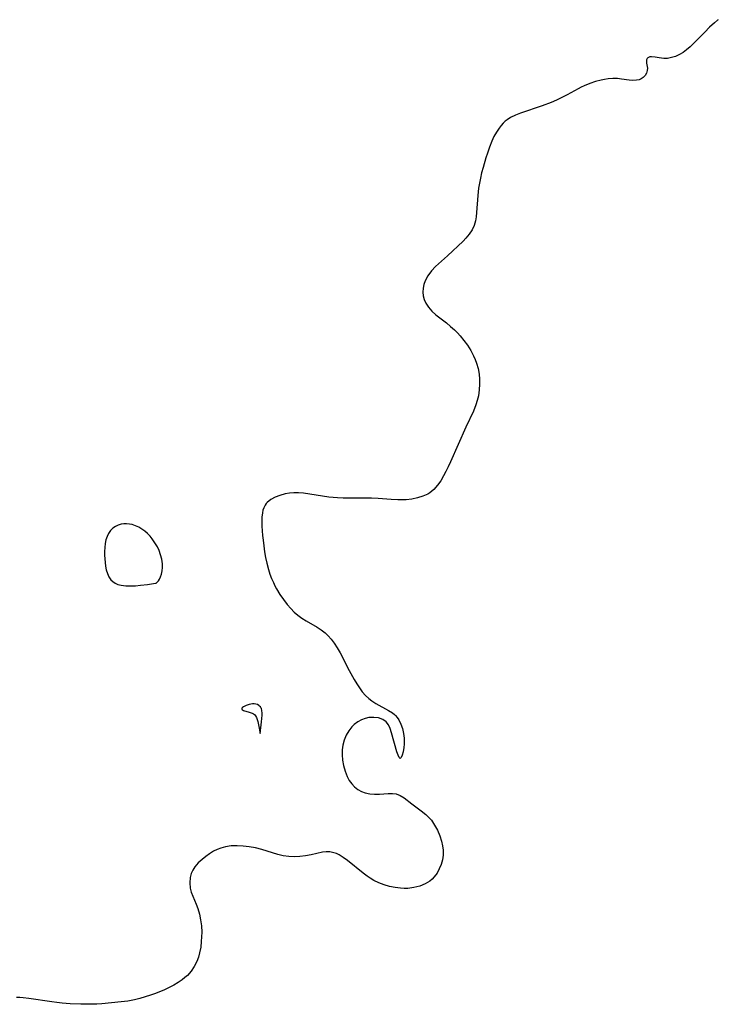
# Model space of a CAD drawing. Header units: metres. Extents: x 1073367 to 1082519, y 1569854 to 1574957.
# Tile 816 of 1056: x 1081939 to 1082140, y 1571319 to 1571602. Entities that reach past the tile are written whole.
import ezdxf

# ---------------------------------------------------------------- set-up
doc = ezdxf.new("R2010")
doc.units = ezdxf.units.M
doc.layers.add('CGG_CurvaNivelLidar_v1', color=253, linetype='Continuous', lineweight=30)

msp = doc.modelspace()

# ---------------------------------------------------------------- linework, layer by layer
at = {"layer": 'CGG_CurvaNivelLidar_v1'}
for p, q in [((1082139.0576, 1571601.0331, 78), (1082137.6425, 1571599.7446, 78)), ((1082140.0047, 1571601.7918, 78), (1082139.0576, 1571601.0331, 78)), ((1082140.1918, 1571601.9231, 78), (1082140.0047, 1571601.7918, 78)), ((1082136.2879, 1571598.3843, 78), (1082134.0067, 1571596.0136, 78)), ((1082137.6425, 1571599.7446, 78), (1082136.2879, 1571598.3843, 78)), ((1082134.0067, 1571596.0136, 78), (1082132.0816, 1571594.1405, 78)), ((1082130.0837, 1571592.5247, 78), (1082129.02, 1571591.8777, 78)), ((1082131.095, 1571593.2853, 78), (1082130.0837, 1571592.5247, 78)), ((1082132.0816, 1571594.1405, 78), (1082131.095, 1571593.2853, 78)), ((1082119.565, 1571590.4162, 78), (1082119.513, 1571589.948, 78)), ((1082119.513, 1571589.948, 78), (1082119.5631, 1571589.4281, 78)), ((1082119.5631, 1571589.4281, 78), (1082119.8051, 1571588.0238, 78)), ((1082119.7058, 1571590.7344, 78), (1082119.565, 1571590.4162, 78)), ((1082119.9366, 1571590.9902, 78), (1082119.7058, 1571590.7344, 78)), ((1082120.3101, 1571591.187, 78), (1082119.9366, 1571590.9902, 78)), ((1082120.4865, 1571591.2328, 78), (1082120.3101, 1571591.187, 78)), ((1082121.0096, 1571591.2707, 78), (1082120.4865, 1571591.2328, 78)), ((1082122.023, 1571591.1381, 78), (1082121.0096, 1571591.2707, 78)), ((1082123.1933, 1571590.9115, 78), (1082122.023, 1571591.1381, 78)), ((1082124.5028, 1571590.7655, 78), (1082123.1933, 1571590.9115, 78)), ((1082125.6092, 1571590.8077, 78), (1082124.5028, 1571590.7655, 78)), ((1082126.7618, 1571591.0082, 78), (1082125.6092, 1571590.8077, 78)), ((1082127.9288, 1571591.3737, 78), (1082126.7618, 1571591.0082, 78)), ((1082129.02, 1571591.8777, 78), (1082127.9288, 1571591.3737, 78)), ((1082119.5979, 1571586.5598, 78), (1082119.2045, 1571585.8761, 78)), ((1082119.7989, 1571587.2844, 78), (1082119.5979, 1571586.5598, 78)), ((1082119.8051, 1571588.0238, 78), (1082119.7989, 1571587.2844, 78)), ((1082103.2654, 1571583.5929, 78), (1082101.6592, 1571582.9221, 78)), ((1082104.8925, 1571584.1516, 78), (1082103.2654, 1571583.5929, 78)), ((1082106.53, 1571584.5778, 78), (1082104.8925, 1571584.1516, 78)), ((1082107.5376, 1571584.7643, 78), (1082106.53, 1571584.5778, 78)), ((1082108.5388, 1571584.8951, 78), (1082107.5376, 1571584.7643, 78)), ((1082109.9126, 1571584.9893, 78), (1082108.5388, 1571584.8951, 78)), ((1082111.2446, 1571584.9719, 78), (1082109.9126, 1571584.9893, 78)), ((1082112.407, 1571584.8584, 78), (1082111.2446, 1571584.9719, 78)), ((1082114.5986, 1571584.5535, 78), (1082112.407, 1571584.8584, 78)), ((1082115.677, 1571584.4735, 78), (1082114.5986, 1571584.5535, 78)), ((1082116.6852, 1571584.5124, 78), (1082115.677, 1571584.4735, 78)), ((1082117.415, 1571584.6558, 78), (1082116.6852, 1571584.5124, 78)), ((1082118.0071, 1571584.8851, 78), (1082117.415, 1571584.6558, 78)), ((1082118.6334, 1571585.2837, 78), (1082118.0071, 1571584.8851, 78)), ((1082119.2045, 1571585.8761, 78), (1082118.6334, 1571585.2837, 78)), ((1082099.9381, 1571582.0772, 78), (1082096.7692, 1571580.3382, 78)), ((1082100.7934, 1571582.513, 78), (1082099.9381, 1571582.0772, 78)), ((1082101.6592, 1571582.9221, 78), (1082100.7934, 1571582.513, 78)), ((1082092.1909, 1571578.1551, 78), (1082089.5712, 1571577.1388, 78)), ((1082093.7106, 1571578.8097, 78), (1082092.1909, 1571578.1551, 78)), ((1082095.2557, 1571579.55, 78), (1082093.7106, 1571578.8097, 78)), ((1082096.7692, 1571580.3382, 78), (1082095.2557, 1571579.55, 78)), ((1082083.3472, 1571575.0099, 78), (1082081.8931, 1571574.4323, 78)), ((1082089.5712, 1571577.1388, 78), (1082083.3472, 1571575.0099, 78)), ((1082078.3655, 1571572.154, 78), (1082077.7575, 1571571.4952, 78)), ((1082078.9727, 1571572.7044, 78), (1082078.3655, 1571572.154, 78)), ((1082079.512, 1571573.119, 78), (1082078.9727, 1571572.7044, 78)), ((1082080.5229, 1571573.7575, 78), (1082079.512, 1571573.119, 78)), ((1082081.8931, 1571574.4323, 78), (1082080.5229, 1571573.7575, 78)), ((1082076.4161, 1571569.594, 78), (1082075.7176, 1571568.3189, 78)), ((1082077.1988, 1571570.783, 78), (1082076.4161, 1571569.594, 78)), ((1082077.7575, 1571571.4952, 78), (1082077.1988, 1571570.783, 78)), ((1082075.0915, 1571566.976, 78), (1082074.4245, 1571565.301, 78)), ((1082075.7176, 1571568.3189, 78), (1082075.0915, 1571566.976, 78)), ((1082074.4245, 1571565.301, 78), (1082073.8256, 1571563.573, 78)), ((1082073.3926, 1571562.1978, 78), (1082072.5928, 1571559.4133, 78)), ((1082073.8256, 1571563.573, 78), (1082073.3926, 1571562.1978, 78)), ((1082072.5928, 1571559.4133, 78), (1082072.188, 1571557.8869, 78)), ((1082071.8212, 1571556.3568, 78), (1082071.5273, 1571554.9034, 78)), ((1082072.188, 1571557.8869, 78), (1082071.8212, 1571556.3568, 78)), ((1082071.2994, 1571553.4466, 78), (1082071.0916, 1571551.3325, 78)), ((1082071.5273, 1571554.9034, 78), (1082071.2994, 1571553.4466, 78)), ((1082071.0916, 1571551.3325, 78), (1082070.7552, 1571546.4849, 78)), ((1082070.3892, 1571544.0632, 78), (1082070.0042, 1571542.7311, 78)), ((1082070.6074, 1571545.254, 78), (1082070.3892, 1571544.0632, 78)), ((1082070.7552, 1571546.4849, 78), (1082070.6074, 1571545.254, 78)), ((1082069.4483, 1571541.4891, 78), (1082068.6471, 1571540.2792, 78)), ((1082070.0042, 1571542.7311, 78), (1082069.4483, 1571541.4891, 78)), ((1082066.8406, 1571538.2818, 78), (1082062.3635, 1571533.9937, 78)), ((1082067.6807, 1571539.1488, 78), (1082066.8406, 1571538.2818, 78)), ((1082068.6471, 1571540.2792, 78), (1082067.6807, 1571539.1488, 78)), ((1082062.3635, 1571533.9937, 78), (1082058.9329, 1571530.952, 78)), ((1082057.7383, 1571529.674, 78), (1082056.7235, 1571528.3013, 78)), ((1082058.9329, 1571530.952, 78), (1082057.7383, 1571529.674, 78)), ((1082055.9444, 1571526.8437, 78), (1082055.5771, 1571525.7891, 78)), ((1082056.7235, 1571528.3013, 78), (1082055.9444, 1571526.8437, 78)), ((1082055.3616, 1571524.7118, 78), (1082055.3063, 1571523.6274, 78)), ((1082055.5771, 1571525.7891, 78), (1082055.3616, 1571524.7118, 78)), ((1082055.3063, 1571523.6274, 78), (1082055.4222, 1571522.5429, 78)), ((1082055.4222, 1571522.5429, 78), (1082055.7042, 1571521.4825, 78)), ((1082055.7042, 1571521.4825, 78), (1082056.1475, 1571520.463, 78)), ((1082056.1475, 1571520.463, 78), (1082056.9225, 1571519.2606, 78)), ((1082056.9225, 1571519.2606, 78), (1082057.8941, 1571518.1423, 78)), ((1082057.8941, 1571518.1423, 78), (1082059.0147, 1571517.1033, 78)), ((1082059.0147, 1571517.1033, 78), (1082062.0513, 1571514.7295, 78)), ((1082062.0513, 1571514.7295, 78), (1082063.2282, 1571513.7564, 78)), ((1082063.2282, 1571513.7564, 78), (1082064.3689, 1571512.721, 78)), ((1082064.3689, 1571512.721, 78), (1082065.2039, 1571511.8784, 78)), ((1082065.2039, 1571511.8784, 78), (1082066.0047, 1571510.9979, 78)), ((1082066.0047, 1571510.9979, 78), (1082067.0807, 1571509.6997, 78)), ((1082067.0807, 1571509.6997, 78), (1082068.0815, 1571508.3451, 78)), ((1082068.0815, 1571508.3451, 78), (1082069.0443, 1571506.8478, 78)), ((1082069.0443, 1571506.8478, 78), (1082069.8823, 1571505.2928, 78)), ((1082069.8823, 1571505.2928, 78), (1082070.3508, 1571504.2406, 78)), ((1082070.3508, 1571504.2406, 78), (1082070.744, 1571503.1639, 78)), ((1082070.744, 1571503.1639, 78), (1082071.1624, 1571501.5967, 78)), ((1082071.1624, 1571501.5967, 78), (1082071.4326, 1571499.9958, 78)), ((1082071.4326, 1571499.9958, 78), (1082071.5595, 1571498.5776, 78)), ((1082071.5595, 1571498.5776, 78), (1082071.5882, 1571497.1524, 78)), ((1082071.5882, 1571497.1524, 78), (1082071.4927, 1571495.4671, 78)), ((1082071.2451, 1571493.7959, 78), (1082070.9291, 1571492.4822, 78)), ((1082071.4927, 1571495.4671, 78), (1082071.2451, 1571493.7959, 78)), ((1082070.5169, 1571491.1878, 78), (1082069.812, 1571489.4163, 78)), ((1082070.9291, 1571492.4822, 78), (1082070.5169, 1571491.1878, 78)), ((1082069.812, 1571489.4163, 78), (1082067.679, 1571484.7284, 78)), ((1082067.679, 1571484.7284, 78), (1082063.2293, 1571474.7734, 78)), ((1082062.5659, 1571473.3535, 78), (1082061.93, 1571472.0681, 78)), ((1082063.2293, 1571474.7734, 78), (1082062.5659, 1571473.3535, 78)), ((1082061.267, 1571470.8239, 78), (1082060.4116, 1571469.3833, 78)), ((1082061.93, 1571472.0681, 78), (1082061.267, 1571470.8239, 78)), ((1082059.4836, 1571468.0539, 78), (1082058.4557, 1571466.8759, 78)), ((1082060.4116, 1571469.3833, 78), (1082059.4836, 1571468.0539, 78)), ((1082012.8399, 1571464.6229, 78), (1082011.6046, 1571463.9375, 78)), ((1082014.2225, 1571465.1631, 78), (1082012.8399, 1571464.6229, 78)), ((1082015.7137, 1571465.5611, 78), (1082014.2225, 1571465.1631, 78)), ((1082016.9557, 1571465.7711, 78), (1082015.7137, 1571465.5611, 78)), ((1082018.2356, 1571465.8788, 78), (1082016.9557, 1571465.7711, 78)), ((1082019.5982, 1571465.8763, 78), (1082018.2356, 1571465.8788, 78)), ((1082020.9817, 1571465.7747, 78), (1082019.5982, 1571465.8763, 78)), ((1082022.7819, 1571465.5357, 78), (1082020.9817, 1571465.7747, 78)), ((1082026.4297, 1571464.918, 78), (1082022.7819, 1571465.5357, 78)), ((1082028.2763, 1571464.6538, 78), (1082026.4297, 1571464.918, 78)), ((1082030.7308, 1571464.4496, 78), (1082028.2763, 1571464.6538, 78)), ((1082055.3234, 1571464.8987, 78), (1082053.7878, 1571464.4288, 78)), ((1082056.7364, 1571465.5529, 78), (1082055.3234, 1571464.8987, 78)), ((1082057.2934, 1571465.9005, 78), (1082056.7364, 1571465.5529, 78)), ((1082058.4557, 1571466.8759, 78), (1082057.2934, 1571465.9005, 78)), ((1082009.9534, 1571462.3371, 78), (1082009.5549, 1571461.5775, 78)), ((1082010.2864, 1571462.7858, 78), (1082009.9534, 1571462.3371, 78)), ((1082010.5667, 1571463.0932, 78), (1082010.2864, 1571462.7858, 78)), ((1082011.6046, 1571463.9375, 78), (1082010.5667, 1571463.0932, 78)), ((1082032.3872, 1571464.3901, 78), (1082030.7308, 1571464.4496, 78)), ((1082034.0472, 1571464.3715, 78), (1082032.3872, 1571464.3901, 78)), ((1082038.5365, 1571464.4007, 78), (1082034.0472, 1571464.3715, 78)), ((1082040.5001, 1571464.367, 78), (1082038.5365, 1571464.4007, 78)), ((1082042.4078, 1571464.2575, 78), (1082040.5001, 1571464.367, 78)), ((1082046.1922, 1571463.9604, 78), (1082042.4078, 1571464.2575, 78)), ((1082048.0593, 1571463.8711, 78), (1082046.1922, 1571463.9604, 78)), ((1082048.8056, 1571463.8635, 78), (1082048.0593, 1571463.8711, 78)), ((1082050.4735, 1571463.9259, 78), (1082048.8056, 1571463.8635, 78)), ((1082052.1625, 1571464.1113, 78), (1082050.4735, 1571463.9259, 78)), ((1082053.7878, 1571464.4288, 78), (1082052.1625, 1571464.1113, 78)), ((1082009.0442, 1571458.9084, 78), (1082009.0171, 1571457.6223, 78)), ((1082009.1674, 1571460.1166, 78), (1082009.0442, 1571458.9084, 78)), ((1082009.3216, 1571460.8713, 78), (1082009.1674, 1571460.1166, 78)), ((1082009.5549, 1571461.5775, 78), (1082009.3216, 1571460.8713, 78)), ((1081966.9502, 1571456.2375, 78), (1081966.2344, 1571455.7262, 78)), ((1081967.7353, 1571456.6288, 78), (1081966.9502, 1571456.2375, 78)), ((1081968.5735, 1571456.8902, 78), (1081967.7353, 1571456.6288, 78)), ((1081969.3593, 1571457.0046, 78), (1081968.5735, 1571456.8902, 78)), ((1081970.1646, 1571457.0138, 78), (1081969.3593, 1571457.0046, 78)), ((1081970.9775, 1571456.9266, 78), (1081970.1646, 1571457.0138, 78)), ((1081971.7865, 1571456.7463, 78), (1081970.9775, 1571456.9266, 78)), ((1081972.7295, 1571456.4144, 78), (1081971.7865, 1571456.7463, 78)), ((1081973.6464, 1571455.9761, 78), (1081972.7295, 1571456.4144, 78)), ((1082009.0171, 1571457.6223, 78), (1082009.0571, 1571456.2761, 78)), ((1082009.0571, 1571456.2761, 78), (1082009.2401, 1571453.5821, 78)), ((1081964.5314, 1571453.3616, 78), (1081964.1975, 1571452.355, 78)), ((1081964.9833, 1571454.2478, 78), (1081964.5314, 1571453.3616, 78)), ((1081965.5545, 1571455.0425, 78), (1081964.9833, 1571454.2478, 78)), ((1081966.2344, 1571455.7262, 78), (1081965.5545, 1571455.0425, 78)), ((1081974.531, 1571455.4513, 78), (1081973.6464, 1571455.9761, 78)), ((1081975.3748, 1571454.8519, 78), (1081974.531, 1571455.4513, 78)), ((1081976.1655, 1571454.1831, 78), (1081975.3748, 1571454.8519, 78)), ((1081976.8866, 1571453.4431, 78), (1081976.1655, 1571454.1831, 78)), ((1081977.4766, 1571452.7044, 78), (1081976.8866, 1571453.4431, 78)), ((1082009.2401, 1571453.5821, 78), (1082009.362, 1571452.3156, 78)), ((1081963.9812, 1571451.2879, 78), (1081963.8585, 1571450.1809, 78)), ((1081964.1975, 1571452.355, 78), (1081963.9812, 1571451.2879, 78)), ((1081978.4419, 1571451.2789, 78), (1081977.4766, 1571452.7044, 78)), ((1081978.9975, 1571450.3261, 78), (1081978.4419, 1571451.2789, 78)), ((1082009.362, 1571452.3156, 78), (1082009.5591, 1571450.6489, 78)), ((1082009.5591, 1571450.6489, 78), (1082009.8009, 1571448.9725, 78)), ((1081963.8585, 1571450.1809, 78), (1081963.8145, 1571449.0505, 78)), ((1081963.8145, 1571449.0505, 78), (1081963.8358, 1571447.9272, 78)), ((1081963.8358, 1571447.9272, 78), (1081963.9889, 1571445.8177, 78)), ((1081979.5047, 1571449.2916, 78), (1081978.9975, 1571450.3261, 78)), ((1081979.9349, 1571448.1035, 78), (1081979.5047, 1571449.2916, 78)), ((1081980.2574, 1571446.8164, 78), (1081979.9349, 1571448.1035, 78)), ((1082009.8009, 1571448.9725, 78), (1082010.0937, 1571447.2975, 78)), ((1081963.9889, 1571445.8177, 78), (1081964.1296, 1571444.7862, 78)), ((1081964.1296, 1571444.7862, 78), (1081964.3309, 1571443.7869, 78)), ((1081980.4414, 1571445.4885, 78), (1081980.2574, 1571446.8164, 78)), ((1081980.4716, 1571444.4405, 78), (1081980.4414, 1571445.4885, 78)), ((1082010.0937, 1571447.2975, 78), (1082010.4488, 1571445.6348, 78)), ((1082010.4488, 1571445.6348, 78), (1082010.9314, 1571443.8296, 78)), ((1081964.3309, 1571443.7869, 78), (1081964.6493, 1571442.7278, 78)), ((1081964.6493, 1571442.7278, 78), (1081965.0829, 1571441.7568, 78)), ((1081979.9475, 1571441.7351, 78), (1081980.2082, 1571442.5073, 78)), ((1081980.2082, 1571442.5073, 78), (1081980.3936, 1571443.4362, 78)), ((1081980.3936, 1571443.4362, 78), (1081980.4716, 1571444.4405, 78)), ((1082010.9314, 1571443.8296, 78), (1082011.3478, 1571442.5573, 78)), ((1082011.3478, 1571442.5573, 78), (1082011.8191, 1571441.3094, 78)), ((1081965.0829, 1571441.7568, 78), (1081965.6577, 1571440.9115, 78)), ((1081965.6577, 1571440.9115, 78), (1081966.2189, 1571440.3681, 78)), ((1081966.2189, 1571440.3681, 78), (1081966.8695, 1571439.9209, 78)), ((1081966.8695, 1571439.9209, 78), (1081967.6703, 1571439.5675, 78)), ((1081967.6703, 1571439.5675, 78), (1081968.6402, 1571439.3166, 78)), ((1081968.6402, 1571439.3166, 78), (1081969.9242, 1571439.1591, 78)), ((1081969.9242, 1571439.1591, 78), (1081971.3138, 1571439.1238, 78)), ((1081971.3138, 1571439.1238, 78), (1081972.7422, 1571439.1824, 78)), ((1081972.7422, 1571439.1824, 78), (1081974.1438, 1571439.3076, 78)), ((1081974.1438, 1571439.3076, 78), (1081976.1672, 1571439.5776, 78)), ((1081976.1672, 1571439.5776, 78), (1081978.5, 1571439.9539, 78)), ((1081978.5, 1571439.9539, 78), (1081978.6664, 1571439.9684, 78)), ((1081978.6664, 1571439.9684, 78), (1081978.9445, 1571440.1744, 78)), ((1081978.9445, 1571440.1744, 78), (1081979.2878, 1571440.5563, 78)), ((1081979.2878, 1571440.5563, 78), (1081979.6299, 1571441.0779, 78)), ((1081979.6299, 1571441.0779, 78), (1081979.9475, 1571441.7351, 78)), ((1082011.8191, 1571441.3094, 78), (1082012.3408, 1571440.0883, 78)), ((1082012.3408, 1571440.0883, 78), (1082012.7811, 1571439.1593, 78)), ((1082012.7811, 1571439.1593, 78), (1082013.2558, 1571438.2527, 78)), ((1082013.2558, 1571438.2527, 78), (1082014.2001, 1571436.6894, 78)), ((1082014.2001, 1571436.6894, 78), (1082015.2384, 1571435.2015, 78)), ((1082015.2384, 1571435.2015, 78), (1082016.342, 1571433.7837, 78)), ((1082016.342, 1571433.7837, 78), (1082017.3613, 1571432.5972, 78)), ((1082017.3613, 1571432.5972, 78), (1082018.3093, 1571431.6316, 78)), ((1082018.3093, 1571431.6316, 78), (1082019.3228, 1571430.746, 78)), ((1082019.3228, 1571430.746, 78), (1082020.523, 1571429.8673, 78)), ((1082020.523, 1571429.8673, 78), (1082021.7802, 1571429.069, 78)), ((1082021.7802, 1571429.069, 78), (1082024.8774, 1571427.2588, 78)), ((1082024.8774, 1571427.2588, 78), (1082026.0753, 1571426.4799, 78)), ((1082026.0753, 1571426.4799, 78), (1082027.2001, 1571425.6132, 78)), ((1082027.2001, 1571425.6132, 78), (1082028.1007, 1571424.7599, 78)), ((1082028.1007, 1571424.7599, 78), (1082028.9295, 1571423.8224, 78)), ((1082028.9295, 1571423.8224, 78), (1082029.7736, 1571422.7008, 78)), ((1082029.7736, 1571422.7008, 78), (1082030.6682, 1571421.3187, 78)), ((1082030.6682, 1571421.3187, 78), (1082031.4991, 1571419.8696, 78)), ((1082031.4991, 1571419.8696, 78), (1082034.1168, 1571414.8609, 78)), ((1082034.1168, 1571414.8609, 78), (1082035.5289, 1571412.2712, 78)), ((1082035.5289, 1571412.2712, 78), (1082036.2745, 1571411.0191, 78)), ((1082036.2745, 1571411.0191, 78), (1082037.06, 1571409.8315, 78)), ((1082037.06, 1571409.8315, 78), (1082037.8996, 1571408.7102, 78)), ((1082037.8996, 1571408.7102, 78), (1082038.7995, 1571407.6713, 78)), ((1082005.4204, 1571405.0561, 78), (1082004.532, 1571404.7225, 78)), ((1082005.8875, 1571405.1732, 78), (1082005.4204, 1571405.0561, 78)), ((1082006.3597, 1571405.236, 78), (1082005.8875, 1571405.1732, 78)), ((1082006.84, 1571405.2278, 78), (1082006.3597, 1571405.236, 78)), ((1082007.3068, 1571405.1499, 78), (1082006.84, 1571405.2278, 78)), ((1082007.7469, 1571405.0058, 78), (1082007.3068, 1571405.1499, 78)), ((1082038.7995, 1571407.6713, 78), (1082039.7683, 1571406.7345, 78)), ((1082039.7683, 1571406.7345, 78), (1082040.6259, 1571406.0533, 78)), ((1082040.6259, 1571406.0533, 78), (1082041.8168, 1571405.2885, 78)), ((1082041.8168, 1571405.2885, 78), (1082045.4679, 1571403.3407, 78)), ((1082003.2968, 1571403.9401, 78), (1082003.2318, 1571403.7638, 78)), ((1082003.2318, 1571403.7638, 78), (1082003.3146, 1571403.6156, 78)), ((1082003.4902, 1571404.131, 78), (1082003.2968, 1571403.9401, 78)), ((1082003.3146, 1571403.6156, 78), (1082003.5136, 1571403.4819, 78)), ((1082003.777, 1571404.3295, 78), (1082003.4902, 1571404.131, 78)), ((1082003.5136, 1571403.4819, 78), (1082003.7984, 1571403.3582, 78)), ((1082004.532, 1571404.7225, 78), (1082003.777, 1571404.3295, 78)), ((1082003.7984, 1571403.3582, 78), (1082005.3754, 1571402.8774, 78)), ((1082005.3754, 1571402.8774, 78), (1082006.2142, 1571402.5708, 78)), ((1082006.2142, 1571402.5708, 78), (1082006.5986, 1571402.3724, 78)), ((1082006.5986, 1571402.3724, 78), (1082006.9379, 1571402.1259, 78)), ((1082008.1441, 1571404.7926, 78), (1082007.7469, 1571405.0058, 78)), ((1082008.385, 1571404.6008, 78), (1082008.1441, 1571404.7926, 78)), ((1082008.5941, 1571404.3768, 78), (1082008.385, 1571404.6008, 78)), ((1082008.7689, 1571404.1247, 78), (1082008.5941, 1571404.3768, 78)), ((1082008.9027, 1571403.8556, 78), (1082008.7689, 1571404.1247, 78)), ((1082009.0561, 1571403.2787, 78), (1082008.9027, 1571403.8556, 78)), ((1082009.1045, 1571402.5007, 78), (1082009.0561, 1571403.2787, 78)), ((1082009.0938, 1571401.9971, 78), (1082009.1045, 1571402.5007, 78)), ((1082045.4679, 1571403.3407, 78), (1082046.5658, 1571402.6177, 78)), ((1082046.5658, 1571402.6177, 78), (1082047.1418, 1571402.1421, 78)), ((1082006.9379, 1571402.1259, 78), (1082007.2406, 1571401.7883, 78)), ((1082007.2406, 1571401.7883, 78), (1082007.4938, 1571401.3418, 78)), ((1082007.4938, 1571401.3418, 78), (1082007.7133, 1571400.7744, 78)), ((1082007.7133, 1571400.7744, 78), (1082007.9015, 1571400.1269, 78)), ((1082007.9015, 1571400.1269, 78), (1082008.1943, 1571398.7538, 78)), ((1082008.5, 1571396.7013, 78), (1082008.9179, 1571400.0474, 78)), ((1082008.9179, 1571400.0474, 78), (1082009.0938, 1571401.9971, 78)), ((1082036.5739, 1571400.019, 78), (1082035.5912, 1571399.2577, 78)), ((1082037.6214, 1571400.6274, 78), (1082036.5739, 1571400.019, 78)), ((1082038.716, 1571401.0559, 78), (1082037.6214, 1571400.6274, 78)), ((1082039.7399, 1571401.2725, 78), (1082038.716, 1571401.0559, 78)), ((1082041.1656, 1571401.3444, 78), (1082039.7399, 1571401.2725, 78)), ((1082042.535, 1571401.1683, 78), (1082041.1656, 1571401.3444, 78)), ((1082043.7726, 1571400.7342, 78), (1082042.535, 1571401.1683, 78)), ((1082044.794, 1571400.0114, 78), (1082043.7726, 1571400.7342, 78)), ((1082045.444, 1571399.1475, 78), (1082044.794, 1571400.0114, 78)), ((1082047.1418, 1571402.1421, 78), (1082047.3927, 1571401.9025, 78)), ((1082047.3927, 1571401.9025, 78), (1082047.9051, 1571401.3234, 78)), ((1082047.9051, 1571401.3234, 78), (1082048.3607, 1571400.6556, 78)), ((1082048.3607, 1571400.6556, 78), (1082048.9686, 1571399.4306, 78)), ((1082048.9686, 1571399.4306, 78), (1082049.4166, 1571398.1025, 78)), ((1082008.1943, 1571398.7538, 78), (1082008.5, 1571396.7013, 78)), ((1082033.9913, 1571397.4578, 78), (1082033.2374, 1571396.1773, 78)), ((1082034.3076, 1571397.8923, 78), (1082033.9913, 1571397.4578, 78)), ((1082034.9204, 1571398.6095, 78), (1082034.3076, 1571397.8923, 78)), ((1082035.5912, 1571399.2577, 78), (1082034.9204, 1571398.6095, 78)), ((1082045.9335, 1571398.1046, 78), (1082045.444, 1571399.1475, 78)), ((1082046.3221, 1571396.942, 78), (1082045.9335, 1571398.1046, 78)), ((1082047.8251, 1571391.4463, 78), (1082046.3221, 1571396.942, 78)), ((1082049.4166, 1571398.1025, 78), (1082049.7182, 1571396.7175, 78)), ((1082049.7182, 1571396.7175, 78), (1082049.8769, 1571395.3197, 78)), ((1082032.655, 1571394.789, 78), (1082032.2657, 1571393.3206, 78)), ((1082033.2374, 1571396.1773, 78), (1082032.655, 1571394.789, 78)), ((1082049.8769, 1571395.3197, 78), (1082049.9029, 1571394.4583, 78)), ((1082049.9029, 1571394.4583, 78), (1082049.8779, 1571393.6216, 78)), ((1082032.0992, 1571391.9745, 78), (1082032.082, 1571390.6029, 78)), ((1082032.2657, 1571393.3206, 78), (1082032.0992, 1571391.9745, 78)), ((1082048.1589, 1571390.4738, 78), (1082047.8251, 1571391.4463, 78)), ((1082049.6043, 1571391.4271, 78), (1082049.3696, 1571390.4387, 78)), ((1082049.7887, 1571392.6358, 78), (1082049.6043, 1571391.4271, 78)), ((1082049.8779, 1571393.6216, 78), (1082049.7887, 1571392.6358, 78)), ((1082032.082, 1571390.6029, 78), (1082032.2141, 1571389.0616, 78)), ((1082032.2141, 1571389.0616, 78), (1082032.4863, 1571387.5361, 78)), ((1082048.485, 1571389.7971, 78), (1082048.1589, 1571390.4738, 78)), ((1082048.7972, 1571389.5275, 78), (1082048.485, 1571389.7971, 78)), ((1082049.0977, 1571389.7662, 78), (1082048.7972, 1571389.5275, 78)), ((1082049.3696, 1571390.4387, 78), (1082049.0977, 1571389.7662, 78)), ((1082032.4863, 1571387.5361, 78), (1082032.9456, 1571385.8776, 78)), ((1082032.9456, 1571385.8776, 78), (1082033.5728, 1571384.3118, 78)), ((1082033.5728, 1571384.3118, 78), (1082034.1557, 1571383.2376, 78)), ((1082034.1557, 1571383.2376, 78), (1082034.8403, 1571382.2591, 78)), ((1082034.8403, 1571382.2591, 78), (1082035.6296, 1571381.3986, 78)), ((1082035.6296, 1571381.3986, 78), (1082036.5766, 1571380.6423, 78)), ((1082036.5766, 1571380.6423, 78), (1082037.6206, 1571380.0476, 78)), ((1082037.6206, 1571380.0476, 78), (1082038.7386, 1571379.6217, 78)), ((1082038.7386, 1571379.6217, 78), (1082040.0732, 1571379.3458, 78)), ((1082040.0732, 1571379.3458, 78), (1082041.4405, 1571379.2472, 78)), ((1082041.4405, 1571379.2472, 78), (1082042.8049, 1571379.2759, 78)), ((1082042.8049, 1571379.2759, 78), (1082045.3702, 1571379.4822, 78)), ((1082045.3702, 1571379.4822, 78), (1082046.5342, 1571379.4929, 78)), ((1082046.5342, 1571379.4929, 78), (1082047.6369, 1571379.3314, 78)), ((1082047.6369, 1571379.3314, 78), (1082048.7824, 1571378.8792, 78)), ((1082048.7824, 1571378.8792, 78), (1082049.8826, 1571378.2004, 78)), ((1082049.8826, 1571378.2004, 78), (1082052.1188, 1571376.4991, 78)), ((1082052.1188, 1571376.4991, 78), (1082054.8143, 1571374.5035, 78)), ((1082054.8143, 1571374.5035, 78), (1082056.1403, 1571373.4158, 78)), ((1082056.1403, 1571373.4158, 78), (1082057.3539, 1571372.2003, 78)), ((1082057.3539, 1571372.2003, 78), (1082057.731, 1571371.7424, 78)), ((1082057.731, 1571371.7424, 78), (1082058.6737, 1571370.3597, 78)), ((1082058.6737, 1571370.3597, 78), (1082059.4685, 1571368.8675, 78)), ((1082059.4685, 1571368.8675, 78), (1082060.1295, 1571367.3077, 78)), ((1082060.1295, 1571367.3077, 78), (1082060.6585, 1571365.7176, 78)), ((1082060.6585, 1571365.7176, 78), (1082060.9766, 1571364.4251, 78)), ((1081995.1422, 1571362.8383, 78), (1081993.9891, 1571362.1367, 78)), ((1081996.1781, 1571363.3515, 78), (1081995.1422, 1571362.8383, 78)), ((1081997.2601, 1571363.7725, 78), (1081996.1781, 1571363.3515, 78)), ((1081998.5843, 1571364.1332, 78), (1081997.2601, 1571363.7725, 78)), ((1082000.1729, 1571364.3686, 78), (1081998.5843, 1571364.1332, 78)), ((1082001.906, 1571364.4354, 78), (1082000.1729, 1571364.3686, 78)), ((1082003.661, 1571364.3476, 78), (1082001.906, 1571364.4354, 78)), ((1082005.4187, 1571364.1295, 78), (1082003.661, 1571364.3476, 78)), ((1082007.161, 1571363.7948, 78), (1082005.4187, 1571364.1295, 78)), ((1082008.974, 1571363.3181, 78), (1082007.161, 1571363.7948, 78)), ((1082012.0595, 1571362.3654, 78), (1082008.974, 1571363.3181, 78)), ((1082027.4777, 1571362.6811, 78), (1082026.4267, 1571362.5485, 78)), ((1082028.5702, 1571362.6623, 78), (1082027.4777, 1571362.6811, 78)), ((1082029.7006, 1571362.4382, 78), (1082028.5702, 1571362.6623, 78)), ((1082060.9766, 1571364.4251, 78), (1082061.1476, 1571363.1303, 78)), ((1082061.1476, 1571363.1303, 78), (1082061.1215, 1571361.7476, 78)), ((1081991.8751, 1571360.5218, 78), (1081990.7565, 1571359.4876, 78)), ((1081992.9005, 1571361.3554, 78), (1081991.8751, 1571360.5218, 78)), ((1081993.9891, 1571362.1367, 78), (1081992.9005, 1571361.3554, 78)), ((1082013.6061, 1571361.9275, 78), (1082012.0595, 1571362.3654, 78)), ((1082015.1608, 1571361.5769, 78), (1082013.6061, 1571361.9275, 78)), ((1082016.776, 1571361.3485, 78), (1082015.1608, 1571361.5769, 78)), ((1082018.3881, 1571361.2593, 78), (1082016.776, 1571361.3485, 78)), ((1082019.9805, 1571361.3064, 78), (1082018.3881, 1571361.2593, 78)), ((1082021.5351, 1571361.484, 78), (1082019.9805, 1571361.3064, 78)), ((1082023.2339, 1571361.8223, 78), (1082021.5351, 1571361.484, 78)), ((1082024.864, 1571362.214, 78), (1082023.2339, 1571361.8223, 78)), ((1082026.4267, 1571362.5485, 78), (1082024.864, 1571362.214, 78)), ((1082030.4752, 1571362.1617, 78), (1082029.7006, 1571362.4382, 78)), ((1082031.2392, 1571361.7989, 78), (1082030.4752, 1571362.1617, 78)), ((1082032.4377, 1571361.0752, 78), (1082031.2392, 1571361.7989, 78)), ((1082033.6227, 1571360.216, 78), (1082032.4377, 1571361.0752, 78)), ((1082038.1129, 1571356.5298, 78), (1082033.6227, 1571360.216, 78)), ((1082060.9056, 1571360.3734, 78), (1082060.5351, 1571359.0345, 78)), ((1082061.1215, 1571361.7476, 78), (1082060.9056, 1571360.3734, 78)), ((1081989.1968, 1571357.4218, 78), (1081988.7415, 1571356.4112, 78)), ((1081989.7928, 1571358.3678, 78), (1081989.1968, 1571357.4218, 78)), ((1081990.7565, 1571359.4876, 78), (1081989.7928, 1571358.3678, 78)), ((1082060.023, 1571357.747, 78), (1082059.3715, 1571356.54, 78)), ((1082060.5351, 1571359.0345, 78), (1082060.023, 1571357.747, 78)), ((1081988.4374, 1571355.3502, 78), (1081988.2899, 1571353.7621, 78)), ((1081988.7415, 1571356.4112, 78), (1081988.4374, 1571355.3502, 78)), ((1082039.2806, 1571355.6684, 78), (1082038.1129, 1571356.5298, 78)), ((1082040.1265, 1571355.1092, 78), (1082039.2806, 1571355.6684, 78)), ((1082041.2004, 1571354.4842, 78), (1082040.1265, 1571355.1092, 78)), ((1082042.6665, 1571353.7818, 78), (1082041.2004, 1571354.4842, 78)), ((1082057.3272, 1571354.2877, 78), (1082055.9344, 1571353.4507, 78)), ((1082058.0072, 1571354.8527, 78), (1082057.3272, 1571354.2877, 78)), ((1082058.5738, 1571355.4475, 78), (1082058.0072, 1571354.8527, 78)), ((1082059.3715, 1571356.54, 78), (1082058.5738, 1571355.4475, 78)), ((1081988.2899, 1571353.7621, 78), (1081988.4611, 1571352.2628, 78)), ((1081988.4611, 1571352.2628, 78), (1081988.7588, 1571351.1208, 78)), ((1082044.1868, 1571353.2049, 78), (1082042.6665, 1571353.7818, 78)), ((1082045.7443, 1571352.7484, 78), (1082044.1868, 1571353.2049, 78)), ((1082047.3238, 1571352.4153, 78), (1082045.7443, 1571352.7484, 78)), ((1082048.8257, 1571352.2234, 78), (1082047.3238, 1571352.4153, 78)), ((1082049.9073, 1571352.1669, 78), (1082048.8257, 1571352.2234, 78)), ((1082050.9793, 1571352.1869, 78), (1082049.9073, 1571352.1669, 78)), ((1082052.7175, 1571352.4008, 78), (1082050.9793, 1571352.1869, 78)), ((1082054.3817, 1571352.8249, 78), (1082052.7175, 1571352.4008, 78)), ((1082055.9344, 1571353.4507, 78), (1082054.3817, 1571352.8249, 78)), ((1081988.7588, 1571351.1208, 78), (1081989.1609, 1571349.9812, 78)), ((1081989.1609, 1571349.9812, 78), (1081990.1493, 1571347.6033, 78)), ((1081990.1493, 1571347.6033, 78), (1081990.6188, 1571346.373, 78)), ((1081990.6188, 1571346.373, 78), (1081991.087, 1571344.8, 78)), ((1081991.087, 1571344.8, 78), (1081991.4265, 1571343.1681, 78)), ((1081991.4265, 1571343.1681, 78), (1081991.6453, 1571341.4084, 78)), ((1081991.6453, 1571341.4084, 78), (1081991.7339, 1571339.624, 78)), ((1081991.719, 1571338.2409, 78), (1081991.635, 1571336.8622, 78)), ((1081991.7339, 1571339.624, 78), (1081991.719, 1571338.2409, 78)), ((1081991.4469, 1571335.2547, 78), (1081991.1509, 1571333.6812, 78)), ((1081991.635, 1571336.8622, 78), (1081991.4469, 1571335.2547, 78)), ((1081990.7975, 1571332.3766, 78), (1081990.3356, 1571331.124, 78)), ((1081991.1509, 1571333.6812, 78), (1081990.7975, 1571332.3766, 78)), ((1081989.6076, 1571329.6874, 78), (1081988.7082, 1571328.3636, 78)), ((1081990.3356, 1571331.124, 78), (1081989.6076, 1571329.6874, 78)), ((1081986.1271, 1571325.9015, 78), (1081984.9406, 1571325.093, 78)), ((1081986.9117, 1571326.513, 78), (1081986.1271, 1571325.9015, 78)), ((1081987.6455, 1571327.1722, 78), (1081986.9117, 1571326.513, 78)), ((1081988.7082, 1571328.3636, 78), (1081987.6455, 1571327.1722, 78)), ((1081981.0685, 1571323.0485, 78), (1081978.4951, 1571321.977, 78)), ((1081982.3946, 1571323.669, 78), (1081981.0685, 1571323.0485, 78)), ((1081983.6916, 1571324.3502, 78), (1081982.3946, 1571323.669, 78)), ((1081984.9406, 1571325.093, 78), (1081983.6916, 1571324.3502, 78)), ((1081939.4838, 1571320.8003, 78), (1081938.4907, 1571320.8439, 78)), ((1081940.4771, 1571320.7223, 78), (1081939.4838, 1571320.8003, 78)), ((1081942.0639, 1571320.5426, 78), (1081940.4771, 1571320.7223, 78)), ((1081948.6344, 1571319.5254, 78), (1081942.0639, 1571320.5426, 78)), ((1081972.4173, 1571320.1368, 78), (1081970.5161, 1571319.7884, 78)), ((1081973.9653, 1571320.5149, 78), (1081972.4173, 1571320.1368, 78)), ((1081975.487, 1571320.9578, 78), (1081973.9653, 1571320.5149, 78)), ((1081976.9842, 1571321.4424, 78), (1081975.487, 1571320.9578, 78)), ((1081978.4951, 1571321.977, 78), (1081976.9842, 1571321.4424, 78)), ((1081950.141, 1571319.3334, 78), (1081948.6344, 1571319.5254, 78)), ((1081951.6549, 1571319.175, 78), (1081950.141, 1571319.3334, 78)), ((1081953.9354, 1571318.9944, 78), (1081951.6549, 1571319.175, 78)), ((1081957.0316, 1571318.8603, 78), (1081953.9354, 1571318.9944, 78)), ((1081958.5825, 1571318.8452, 78), (1081957.0316, 1571318.8603, 78)), ((1081961.5844, 1571318.9216, 78), (1081958.5825, 1571318.8452, 78)), ((1081963.0827, 1571319.0065, 78), (1081961.5844, 1571318.9216, 78)), ((1081965.7914, 1571319.2254, 78), (1081963.0827, 1571319.0065, 78)), ((1081968.585, 1571319.5241, 78), (1081965.7914, 1571319.2254, 78)), ((1081970.5161, 1571319.7884, 78), (1081968.585, 1571319.5241, 78))]:
    msp.add_line(p, q, dxfattribs=at)

doc.saveas('drawing.dxf')
